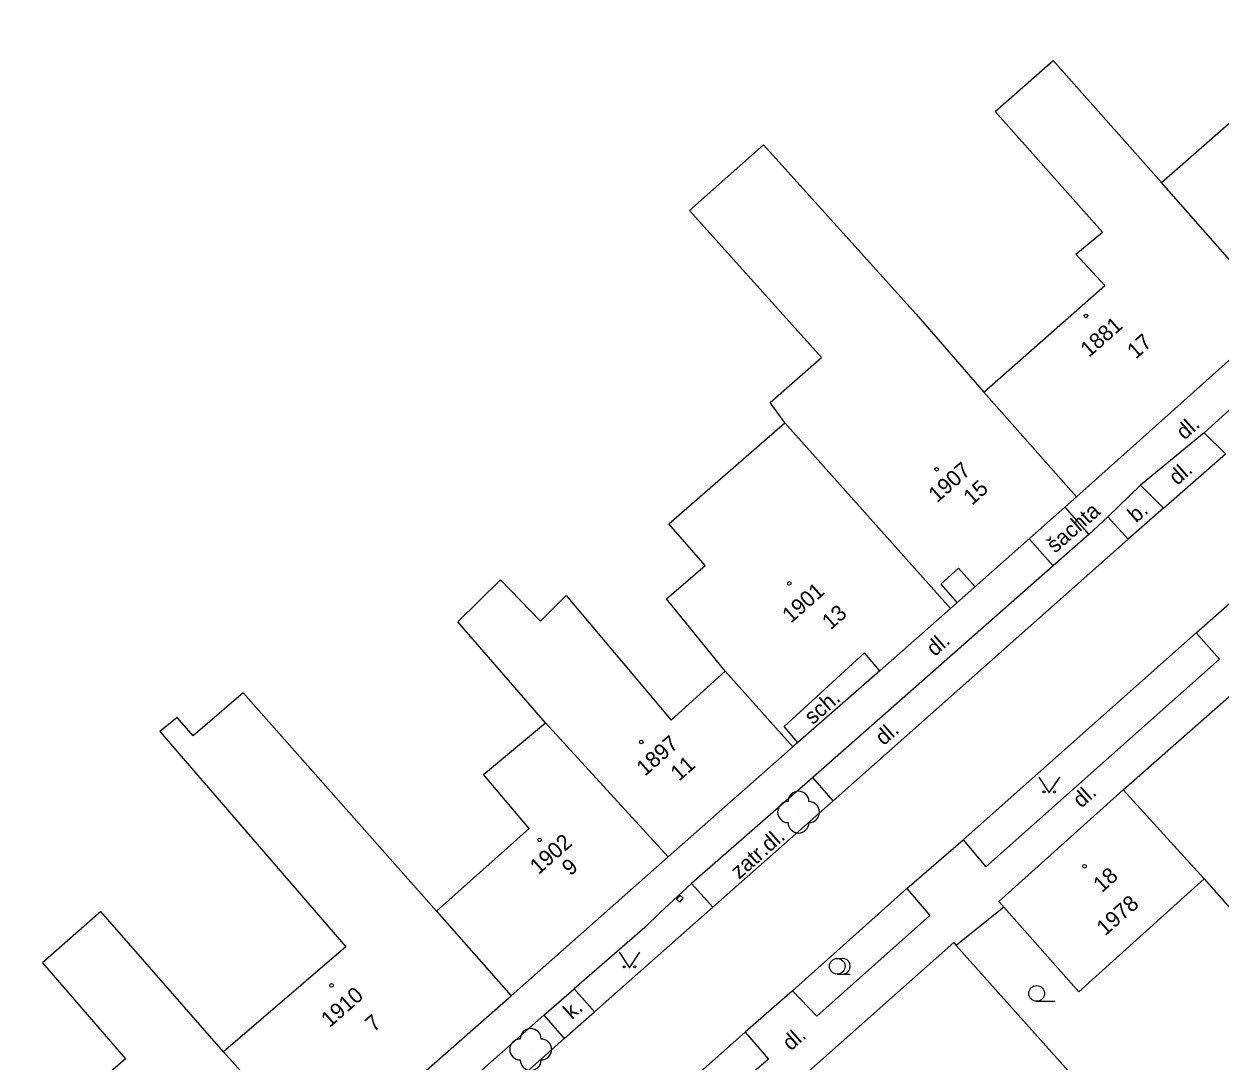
# Model space of a CAD drawing. Extents: x -584400 to -581602, y -1210894 to -1208793.
# Drawn here: x -582380.4 to -582323.2, y -1209654.1 to -1209604.5 of the extents above; entities that cross this region are included whole.
import ezdxf

# ---------------------------------------------------------------- set-up
doc = ezdxf.new("R2010")
doc.units = 0
for name, color, linetype in [('BUDOVY_MĚŘ', 7, 'Continuous'), ('OBVOD_PILÍŘE', 7, 'Continuous'), ('POMOC_POPIS', 7, 'Continuous'), ('ROZHRANÍ_PLOCH', 7, 'Continuous'), ('ZELEŇ', 7, 'Continuous'), ('ZN_BUDOV', 7, 'Continuous'), ('ZN_DOPLŇKOVÉ', 7, 'Continuous'), ('ZN_KULTUR', 7, 'Continuous'), ('Č_POPIS_EVID', 7, 'Continuous')]:
    doc.layers.add(name, color=color, linetype=linetype)

msp = doc.modelspace()

# ---------------------------------------------------------------- linework, layer by layer
at = {"layer": 'BUDOVY_MĚŘ'}
for points in [[(-582326.01, -1209612.07), (-582321.16, -1209607.83), (-582322.12, -1209606.69), (-582318.72, -1209603.75)], [(-582334.5, -1209622.11), (-582328.72, -1209617), (-582330.1, -1209615.51), (-582328.84, -1209614.46), (-582333.97, -1209608.68), (-582331.19, -1209606.25), (-582326.01, -1209612.07)], [(-582344.01, -1209623.57), (-582344.71, -1209622.59), (-582342.26, -1209620.45), (-582348.57, -1209613.41), (-582345.04, -1209610.28), (-582337.74, -1209618.37), (-582334.5, -1209622.11)], [(-582320.4, -1209618.45), (-582326.01, -1209612.07)], [(-582320.4, -1209618.45), (-582330.08, -1209627.11)], [(-582330.08, -1209627.11), (-582334.5, -1209622.11)], [(-582346.87, -1209635.44), (-582349.67, -1209631.99), (-582347.82, -1209630.39), (-582349.56, -1209628.39), (-582344.01, -1209623.57)], [(-582336.09, -1209632.45), (-582344.01, -1209623.57)], [(-582330.08, -1209627.11), (-582336.09, -1209632.45)], [(-582355.45, -1209637.91), (-582359.64, -1209633.08), (-582357.61, -1209631.07), (-582355.69, -1209633.05), (-582354.46, -1209631.82), (-582349.44, -1209637.79), (-582346.87, -1209635.44)], [(-582336.09, -1209632.45), (-582339.48, -1209635.42)], [(-582344.05, -1209638.09), (-582340.21, -1209634.57)], [(-582339.48, -1209635.42), (-582340.21, -1209634.57)], [(-582327.84, -1209641.11), (-582320.28, -1209634.45)], [(-582346.87, -1209635.44), (-582343.63, -1209639.06)], [(-582339.48, -1209635.42), (-582343.39, -1209638.86)], [(-582360.67, -1209646.91), (-582369.9, -1209636.48), (-582372.29, -1209638.53), (-582373.05, -1209637.65), (-582373.89, -1209638.32), (-582365, -1209648.63), (-582370.84, -1209653.64)], [(-582360.67, -1209646.91), (-582356.24, -1209642.96), (-582358.41, -1209640.39), (-582355.45, -1209637.91)], [(-582355.45, -1209637.91), (-582349.59, -1209644.32)], [(-582343.39, -1209638.86), (-582344.05, -1209638.09)], [(-582343.39, -1209638.86), (-582343.63, -1209639.06)], [(-582349.59, -1209644.32), (-582343.63, -1209639.06)], [(-582323.98, -1209645.37), (-582320.55, -1209649.26), (-582318.92, -1209647.74), (-582322.38, -1209643.97), (-582320.23, -1209641.98), (-582318.65, -1209643.68), (-582316.24, -1209641.41), (-582315.04, -1209640.28)], [(-582333.79, -1209646.46), (-582327.84, -1209641.11)], [(-582323.98, -1209645.37), (-582327.84, -1209641.11)], [(-582357.09, -1209650.96), (-582349.59, -1209644.32)], [(-582329.97, -1209650.77), (-582323.98, -1209645.37)], [(-582370.84, -1209653.64), (-582376.7, -1209646.94), (-582379.49, -1209649.38), (-582375.53, -1209653.97), (-582377.6, -1209655.78), (-582377.02, -1209656.52), (-582378.72, -1209657.93), (-582378.01, -1209658.95), (-582380.38, -1209660.96)], [(-582360.67, -1209646.91), (-582357.09, -1209650.96)], [(-582329.97, -1209650.77), (-582333.79, -1209646.46)], [(-582344.02, -1209655.59), (-582335.94, -1209648.42)], [(-582335.94, -1209648.42), (-582335.82, -1209648.56)], [(-582335.82, -1209648.56), (-582328.72, -1209656.51)], [(-582366.12, -1209658.9), (-582357.09, -1209650.96)], [(-582370.84, -1209653.64), (-582366.12, -1209658.9)]]:
    msp.add_lwpolyline(points, dxfattribs=at)
at = {"layer": 'OBVOD_PILÍŘE'}
for points in [[(-582349.01, -1209646.16), (-582349.19, -1209646.34)], [(-582349.19, -1209646.34), (-582349.04, -1209646.48)], [(-582349.04, -1209646.48), (-582348.87, -1209646.3)], [(-582348.87, -1209646.3), (-582349.01, -1209646.16)]]:
    msp.add_lwpolyline(points, dxfattribs=at)
at = {"layer": 'ROZHRANÍ_PLOCH'}
for points in [[(-582322.96, -1209625.05), (-582323.97, -1209624.05), (-582318.63, -1209619.2), (-582317.73, -1209620.51)], [(-582323.97, -1209624.05), (-582327.01, -1209626.55)], [(-582327.6, -1209629.13), (-582328.58, -1209628.07), (-582327.01, -1209626.55), (-582325.91, -1209627.65), (-582322.96, -1209625.05)], [(-582330.63, -1209627.6), (-582329.48, -1209628.9)], [(-582328.58, -1209628.07), (-582329.48, -1209628.9)], [(-582325.91, -1209627.65), (-582327.6, -1209629.13)], [(-582327.6, -1209629.13), (-582341.71, -1209641.64)], [(-582332.33, -1209629.11), (-582331.19, -1209630.4)], [(-582329.48, -1209628.9), (-582331.19, -1209630.4)], [(-582324.36, -1209633.61), (-582319.8, -1209629.59)], [(-582331.19, -1209630.4), (-582342.68, -1209640.53)], [(-582335.71, -1209630.52), (-582336.56, -1209631.29)], [(-582334.92, -1209631.41), (-582335.71, -1209630.52)], [(-582336.56, -1209631.29), (-582335.78, -1209632.17)], [(-582335.49, -1209643.5), (-582324.36, -1209633.61)], [(-582323.24, -1209634.87), (-582324.36, -1209633.61)], [(-582334.41, -1209644.79), (-582323.24, -1209634.87)], [(-582342.68, -1209640.53), (-582348.48, -1209645.59), (-582349.97, -1209646.98)], [(-582341.71, -1209641.64), (-582342.68, -1209640.53)], [(-582353.11, -1209651.73), (-582347.45, -1209646.72), (-582341.71, -1209641.64)], [(-582338.19, -1209645.84), (-582335.49, -1209643.5)], [(-582335.49, -1209643.5), (-582334.41, -1209644.79)], [(-582348.48, -1209645.59), (-582347.45, -1209646.72)], [(-582338.19, -1209645.84), (-582343.65, -1209650.73), (-582342.49, -1209651.93)], [(-582338.19, -1209645.84), (-582337.08, -1209647.12), (-582342.49, -1209651.93)], [(-582349.97, -1209646.98), (-582350.71, -1209647.7)], [(-582350.71, -1209647.7), (-582354.09, -1209650.63)], [(-582355.54, -1209651.89), (-582354.09, -1209650.63)], [(-582354.09, -1209650.63), (-582353.11, -1209651.73)], [(-582343.65, -1209650.73), (-582345.91, -1209652.7)], [(-582355.54, -1209651.89), (-582362.45, -1209658.02)], [(-582355.54, -1209651.89), (-582354.56, -1209653)], [(-582354.56, -1209653), (-582353.11, -1209651.73)], [(-582345.91, -1209652.7), (-582351.34, -1209657.53)], [(-582345.91, -1209652.7), (-582344.8, -1209653.99), (-582350.3, -1209658.74)], [(-582363.58, -1209661.07), (-582354.56, -1209653)]]:
    msp.add_lwpolyline(points, dxfattribs=at)
at = {"layer": 'ZELEŇ'}
for centre in [(-582343.36, -1209642.18), (-582356.16, -1209653.53)]:
    msp.add_circle(centre, 0.0005, dxfattribs=at)
for centre, start, end in [((-582343.36, -1209641.68), 0, 180), ((-582343.86, -1209642.18), 90, 270), ((-582342.86, -1209642.18), 270, 90), ((-582343.36, -1209642.68), 180, 360), ((-582356.16, -1209653.03), 0, 180), ((-582356.66, -1209653.53), 90, 270), ((-582355.66, -1209653.53), 270, 90), ((-582356.16, -1209654.03), 180, 360)]:
    msp.add_arc(centre, 0.5, start, end, dxfattribs=at)
at = {"layer": 'ZN_BUDOV'}
for centre in [(-582329.62, -1209618.46), (-582336.76, -1209625.79), (-582343.8, -1209631.25), (-582350.88, -1209638.83), (-582355.73, -1209643.51), (-582329.69, -1209644.77), (-582365.68, -1209650.47)]:
    msp.add_circle(centre, 0.0875, dxfattribs=at)
at = {"layer": 'ZN_DOPLŇKOVÉ'}
msp.add_lwpolyline([(-582333.55, -1209646.73), (-582335.82, -1209648.56)], dxfattribs=at)
at = {"layer": 'ZN_KULTUR'}
for p, q in [((-582341.51, -1209649.925), (-582340.885, -1209649.925)), ((-582331.98, -1209651.225), (-582331.105, -1209651.225))]:
    msp.add_line(p, q, dxfattribs=at)
for points in [[(-582331.88, -1209640.51), (-582331.38, -1209641.26), (-582330.88, -1209640.51)], [(-582351.94, -1209648.88), (-582351.44, -1209649.63), (-582350.94, -1209648.88)]]:
    msp.add_lwpolyline(points, dxfattribs=at)
for centre, radius in [((-582331.63, -1209641.21), 0.05), ((-582331.13, -1209641.21), 0.05), ((-582341.51, -1209649.55), 0.375), ((-582351.69, -1209649.58), 0.05), ((-582351.19, -1209649.58), 0.05), ((-582331.98, -1209650.85), 0.375)]:
    msp.add_circle(centre, radius, dxfattribs=at)
msp.add_arc((-582341.26, -1209649.55), 0.375, 249.4944, 109.0474, dxfattribs=at)

# ---------------------------------------------------------------- texts
at = {"layer": 'POMOC_POPIS'}
for s, rotation, p in [('dl.', 41.6931, (-582324.91, -1209624.42)), ('dl.', 41.3916, (-582325.26, -1209626.59)), ('šachta', 41.257, (-582331.1, -1209629.83)), ('b.', 41.2099, (-582327.22, -1209628.38)), ('dl.', 41.5604, (-582336.85, -1209634.77)), ('sch.', 41.3412, (-582342.68, -1209638.03)), ('dl.', 41.5604, (-582339.29, -1209639.03)), ('dl.', 41.686, (-582329.85, -1209642.02)), ('zatr.dl.', 41.5117, (-582346.2, -1209645.42)), ('k.', 41.687, (-582354.19, -1209652.13)), ('dl.', 41.4074, (-582343.73, -1209653.63))]:
    msp.add_text(s, height=0.75, rotation=rotation, dxfattribs=at).set_placement(p)
at = {"layer": 'Č_POPIS_EVID'}
for s, rotation, p in [('1881', 41.485, (-582329.48, -1209620.47)), ('17', 41.813, (-582327.24, -1209620.55)), ('1907', 41.485, (-582336.74, -1209627.42)), ('15', 41.608, (-582335.07, -1209627.54)), ('1901', 41.485, (-582343.73, -1209633.18)), ('13', 41.258, (-582341.83, -1209633.5)), ('1897', 41.384, (-582350.7, -1209640.49)), ('11', 41.384, (-582349.07, -1209640.73)), ('1902', 41.518, (-582355.79, -1209645.2)), ('9', 41.518, (-582354.26, -1209645.26)), ('18', 41.963, (-582328.86, -1209646.06)), ('1978', 41.485, (-582328.71, -1209648.13)), ('1910', 41.316, (-582365.77, -1209652.51)), ('7', 41.316, (-582363.66, -1209652.73))]:
    msp.add_text(s, height=0.75, rotation=rotation, dxfattribs=at).set_placement(p)

doc.saveas('drawing.dxf')
